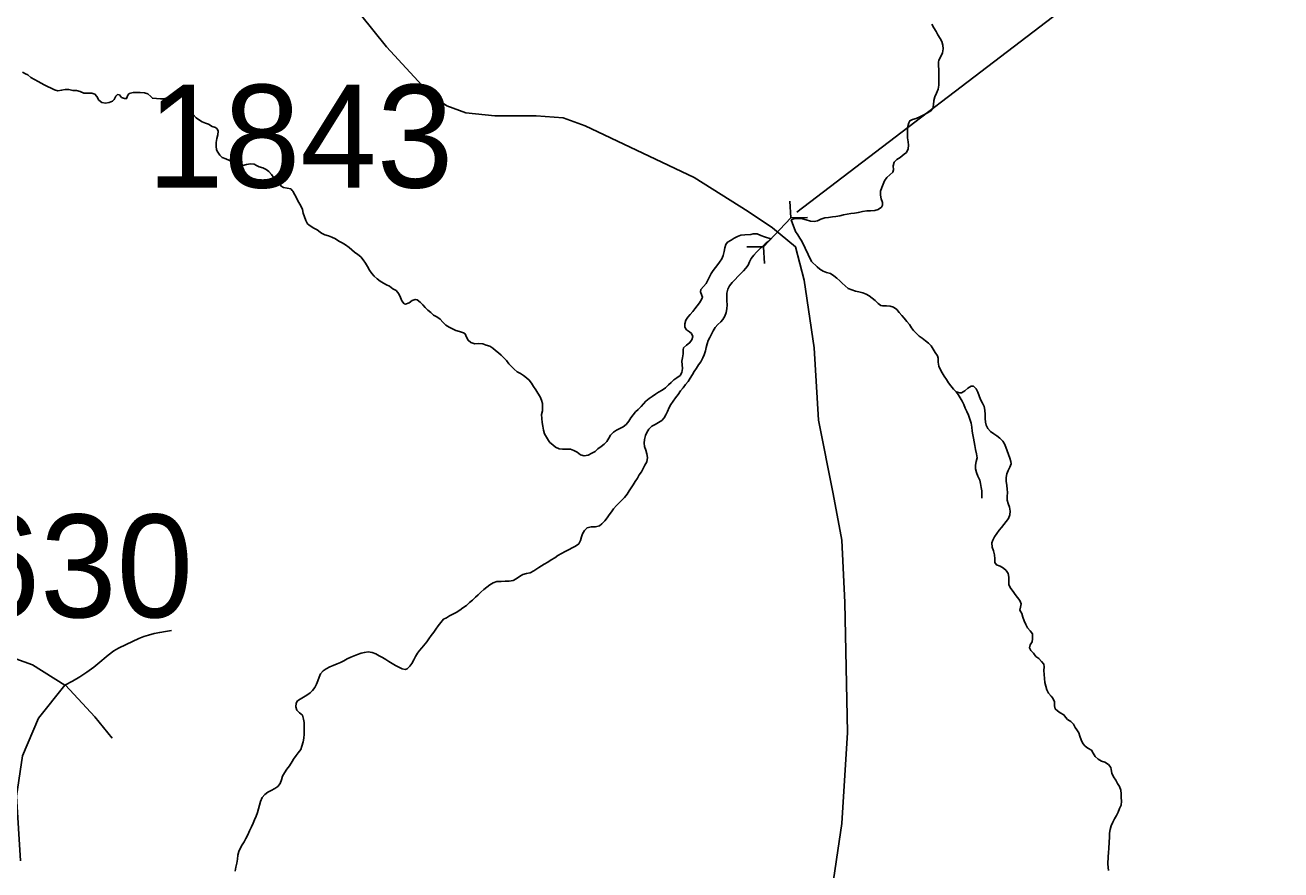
# Model space of a CAD drawing. Extents: x 1662474 to 1856135, y 779280 to 917889.
# Drawn here: x 1704252 to 1707768, y 862996 to 865362 of the extents above; entities that cross this region are included whole.
import ezdxf

# ---------------------------------------------------------------- set-up
doc = ezdxf.new("R2010")
doc.units = 0
for name, color, linetype in [('Cogo Default Point CELL', 7, 'Continuous'), ('Exist Hydrographic Creek Single Shore', 7, 'Continuous'), ('Exist Road Non-System Type 51', 7, 'Continuous'), ('Exist Road Secondary Structure Pipe CELL', 7, 'Continuous'), ('Exist Road Secondary Type 51 Attributed', 7, 'Continuous'), ('Prop Horizontal Alignment', 7, 'Continuous')]:
    doc.layers.add(name, color=color, linetype=linetype)

msp = doc.modelspace()

# ---------------------------------------------------------------- linework, layer by layer
at = {"layer": 'Exist Hydrographic Creek Single Shore'}
for points in [[(1706790.9, 865364.1), (1706796.6, 865353.8), (1706802.9, 865344.1), (1706807.9, 865334.4), (1706814.5, 865324.7), (1706819.4, 865315.5), (1706822, 865305.3), (1706823.1, 865295.3), (1706821.2, 865283.8), (1706816.2, 865274.1), (1706810.8, 865263.8), (1706810, 865258.1), (1706810, 865247.3), (1706810.8, 865237.1), (1706810.8, 865226.6), (1706810.5, 865215), (1706810.8, 865204), (1706810.2, 865193.2), (1706808.4, 865182.4), (1706804.2, 865171.2), (1706799.8, 865160.7), (1706797.1, 865150.7), (1706795.8, 865138.9), (1706794, 865128.1), (1706787.1, 865120.5), (1706777.4, 865114.8), (1706767, 865110), (1706757, 865104.8), (1706747.5, 865100.6), (1706737.2, 865097.7), (1706729.4, 865094), (1706726.2, 865088), (1706724.1, 865077.8), (1706723.1, 865067), (1706723.1, 865056.5), (1706723.1, 865046), (1706724.6, 865034.9), (1706725.8, 865025.2), (1706724.6, 865015.3), (1706720, 865005.3), (1706713.9, 865000.1)], [(1704278.1, 865209.2), (1704268.1, 865215), (1704259.5, 865222.1), (1704253.8, 865225.8), (1704245, 865230.2)], [(1705024.5, 864856), (1705018.5, 864864.9), (1705007.8, 864886.1), (1705002.2, 864896.4), (1705000.1, 864898.8), (1704996.1, 864903.2), (1704986.2, 864905.1), (1704975.8, 864906.6), (1704969.1, 864910.8), (1704963.9, 864919.2), (1704956.2, 864927.4), (1704948.6, 864934.4), (1704942.1, 864943.4), (1704935, 864951.5), (1704927.4, 864957.8), (1704917.8, 864962.2), (1704907.8, 864965.1), (1704900.1, 864968.6), (1704893.2, 864972.5), (1704883.4, 864973.3), (1704872.2, 864971.2), (1704861.5, 864968.3), (1704851.2, 864969.1), (1704844.2, 864970.4), (1704834.5, 864976.4), (1704824.5, 864982.2), (1704814.6, 864986.9), (1704804.4, 864991.1), (1704797.8, 864997.4), (1704795.9, 865000.1), (1704791.8, 865005.8), (1704788.4, 865012.9), (1704787.2, 865023.1), (1704787.5, 865033.4), (1704789.1, 865044.1), (1704791.5, 865054.4), (1704792.8, 865064.9), (1704790.4, 865071.2), (1704784.9, 865074.9), (1704776.2, 865078.2), (1704766, 865084.1), (1704757.4, 865087.4), (1704748.4, 865090.6), (1704740.2, 865095.3), (1704731.6, 865102.4), (1704722.8, 865111.6), (1704718.8, 865120), (1704714.6, 865129.4), (1704709.4, 865137.3), (1704703, 865145.2), (1704696.8, 865154.4), (1704693.9, 865163.6), (1704689.1, 865166.2), (1704679.4, 865167), (1704668.1, 865165.9), (1704657.4, 865163.3), (1704647.6, 865157.5), (1704641.9, 865155.4), (1704631.1, 865155.4), (1704620.1, 865155.9), (1704608.8, 865156.8), (1704603.9, 865161.4), (1704596, 865169.3), (1704586.2, 865172.2), (1704574.8, 865172.8), (1704565, 865173.2), (1704554.8, 865173), (1704543.8, 865169.9), (1704539.5, 865165.4), (1704536.4, 865156.2), (1704530.4, 865155.9), (1704522.2, 865158.8), (1704516.1, 865166.4), (1704511.1, 865167.2), (1704506.2, 865162.8), (1704501.2, 865153.3), (1704496.8, 865149.1), (1704487.9, 865144.7), (1704477.6, 865143.1), (1704467.1, 865145.4), (1704458.4, 865151.8), (1704453.4, 865162), (1704447.9, 865168.3), (1704439.2, 865170.9), (1704427.2, 865170.9), (1704416.4, 865170.9), (1704406.5, 865175.9), (1704396.2, 865178.2), (1704385.5, 865179.1), (1704374.5, 865181.4), (1704364.5, 865181.1), (1704354.5, 865179.3), (1704344.2, 865178), (1704334.8, 865180.1), (1704325.6, 865184.8), (1704315.4, 865189.6), (1704305.6, 865194.6), (1704297.5, 865199), (1704288.4, 865204.2), (1704278.1, 865209.2)], [(1706713.9, 865000.1), (1706702.1, 864991.4), (1706692.9, 864985.6), (1706685.9, 864977.5), (1706682.4, 864967.5), (1706683.5, 864956.5), (1706681.4, 864949.7), (1706673.2, 864942.6), (1706664.9, 864935.2), (1706658.8, 864926.1), (1706654.6, 864916.1), (1706651.2, 864906.6), (1706647.8, 864896.4), (1706647, 864885.4), (1706649.1, 864875.4), (1706652.5, 864864.9), (1706652.8, 864857.3), (1706650.1, 864852.1), (1706641, 864845.5), (1706631.2, 864842.6), (1706618.9, 864841.8), (1706609, 864841.2), (1706597.4, 864839.4), (1706585.4, 864837.3), (1706574.2, 864835.2), (1706564.6, 864834.2), (1706554.1, 864832.6), (1706543.9, 864830.2), (1706533.4, 864827.9), (1706522.6, 864826.1), (1706512.9, 864824.8), (1706501.4, 864823.2), (1706491.1, 864821.9), (1706480.4, 864818.2), (1706470.9, 864813.8), (1706462, 864811.9), (1706451, 864812.9), (1706439.6, 864816.1), (1706428.6, 864818.9), (1706418.6, 864819.8), (1706407.4, 864819.8), (1706397.4, 864816.9)], [(1705717.4, 864198.6), (1705711.9, 864207.8), (1705706.6, 864217.2), (1705704, 864227.7), (1705701.6, 864238.9), (1705700.1, 864248.9), (1705698.8, 864260.2), (1705698.5, 864271.2), (1705700.6, 864281.5), (1705701.4, 864291.4), (1705700.9, 864301.7), (1705698.5, 864311.4), (1705694, 864321.1), (1705687.5, 864331.3), (1705682, 864340.2), (1705675.9, 864349.4), (1705670.6, 864359.1), (1705663.9, 864367.6), (1705655.8, 864374.1), (1705648.1, 864380.4), (1705639.8, 864386.4), (1705630.2, 864391.2), (1705621.9, 864397.8), (1705614.2, 864405.6), (1705607.1, 864413.5), (1705599.9, 864422.4), (1705593, 864429.8), (1705585.6, 864437.1), (1705578.2, 864443.7), (1705569.6, 864450.5), (1705562, 864456.8), (1705553.4, 864462.6), (1705543.6, 864465.7), (1705534.2, 864468.9), (1705522.6, 864469.9), (1705511.6, 864469.6), (1705500.6, 864472.8), (1705492.5, 864479.4), (1705487.8, 864487.5), (1705484.1, 864496.9), (1705479.4, 864500.1), (1705468.9, 864503.5), (1705458.6, 864506.9), (1705448.6, 864511.4), (1705439.2, 864516.1), (1705430, 864521.9), (1705422.1, 864530), (1705414.5, 864537.9), (1705405.1, 864544.7), (1705396.1, 864549.7), (1705388, 864556.5), (1705379.6, 864563.6), (1705372.5, 864570.7), (1705365.5, 864578.3), (1705358.1, 864585.9), (1705350, 864592.2), (1705344.5, 864593.5), (1705336, 864590.1), (1705327.4, 864583.6), (1705317.6, 864579.9), (1705314, 864580.9), (1705306.9, 864589.3), (1705303.2, 864599.3), (1705298.8, 864609.6), (1705290.9, 864618.2), (1705282.2, 864623.4), (1705272.8, 864630.5), (1705264.6, 864634.8), (1705255.5, 864639.2), (1705246.5, 864644.7), (1705238.1, 864651), (1705230, 864658.4), (1705223, 864666.5), (1705216.6, 864675.9), (1705210.6, 864685.9), (1705205.4, 864695.4), (1705199, 864704), (1705192.2, 864712.4), (1705184.1, 864719.2), (1705174.9, 864726.1), (1705167, 864732.6), (1705159.4, 864739.4), (1705149.5, 864746.2), (1705139.8, 864751.8), (1705131.1, 864756.8), (1705121.4, 864763.1), (1705111.4, 864768.1), (1705102.2, 864771.2), (1705091.8, 864774.9), (1705082, 864778.8), (1705078.1, 864781.7), (1705069.9, 864788.8), (1705060.5, 864793.5), (1705050.5, 864799.3), (1705042.6, 864805.3), (1705037.9, 864814.8), (1705034.2, 864825), (1705031.1, 864835), (1705028.5, 864845.5), (1705024.5, 864856)], [(1706397.4, 864816.9), (1706409.5, 864783.6), (1706415.5, 864774.1), (1706421.2, 864765.4), (1706427.4, 864756.5), (1706454.1, 864699.6), (1706469.6, 864684.9), (1706477.5, 864678.1), (1706486.6, 864672.5), (1706496.6, 864668.9), (1706507.1, 864665.7), (1706516.5, 864659.7), (1706525, 864652.8), (1706533.4, 864645.8), (1706540.1, 864638.9), (1706548, 864631.8), (1706557.2, 864624.2), (1706567.2, 864620), (1706577.5, 864616.4), (1706586.6, 864614.8), (1706597.9, 864611.6), (1706607.1, 864608.2), (1706615.8, 864603.2), (1706623.9, 864597.2), (1706632.6, 864590.6), (1706640.8, 864582.5), (1706648.6, 864576.4), (1706653.2, 864575.4), (1706663.8, 864575.7), (1706674.2, 864575.1), (1706684, 864572.2), (1706692.6, 864564.9), (1706699.8, 864557.1), (1706707.4, 864548.4), (1706713.6, 864541.3), (1706721, 864532.1), (1706728.1, 864522.9), (1706733.9, 864514), (1706740.1, 864506.4), (1706747.8, 864498), (1706755.9, 864490.4), (1706764.4, 864484.6), (1706773.2, 864477.8), (1706781.9, 864470.9), (1706789, 864463.4), (1706794.8, 864454.4), (1706800.5, 864445.2), (1706806.9, 864435.8), (1706808.4, 864429.2), (1706809.2, 864417.7), (1706810.2, 864406.7), (1706814.1, 864397.8), (1706820.2, 864387.8), (1706826, 864378.3), (1706832.2, 864369.6), (1706838, 864360.4), (1706844.4, 864351.2), (1706852, 864342.4), (1706859, 864335)], [(1706340.2, 864763.6), (1706322.1, 864768.6), (1706312.4, 864772.8), (1706302.1, 864777.2), (1706290.9, 864777), (1706284.2, 864775.7), (1706267.2, 864774.1), (1706256.5, 864773.3), (1706247.2, 864769.9), (1706237.6, 864765.2), (1706229.1, 864759.6), (1706219.2, 864753.9), (1706214, 864747.6), (1706211.4, 864738.4), (1706209.2, 864727.6), (1706206.4, 864716.4), (1706202.9, 864707.2), (1706196.4, 864698), (1706191.6, 864691.4), (1706184.9, 864683.2), (1706179.2, 864674.4), (1706173.5, 864665.7), (1706168.9, 864656.8), (1706163.9, 864647.1), (1706158.9, 864638.4), (1706151.8, 864630), (1706144.6, 864621.3), (1706143.1, 864615.1), (1706146.8, 864604.3), (1706148.6, 864599.8), (1706146.5, 864593.2), (1706140.5, 864583.8), (1706133.9, 864575.9), (1706127.6, 864567.6), (1706121.6, 864559.4), (1706114.8, 864551), (1706107.9, 864543.9), (1706101.9, 864535.8), (1706099.2, 864525.6), (1706099.8, 864515.6), (1706104.2, 864508.8), (1706112.4, 864502.4), (1706118.6, 864497.8), (1706121.9, 864490.1), (1706119.2, 864480.7), (1706112.9, 864471.8), (1706103.8, 864465.2), (1706095.9, 864458.4), (1706094.8, 864452.3), (1706094.8, 864441.6), (1706093, 864429.8), (1706091.4, 864420.3), (1706091.9, 864410.1), (1706093, 864400.1), (1706090.9, 864389.1), (1706086.4, 864380.7), (1706077, 864374.4), (1706069.1, 864368.6), (1706061.5, 864360.8), (1706053.4, 864353.9), (1706045.5, 864346.1), (1706036, 864339.5), (1706026.2, 864333.7), (1706017.1, 864328.4), (1706007.6, 864322.1), (1705999.2, 864315.9), (1705990.4, 864308.5), (1705983.5, 864301.4), (1705976.8, 864293.8), (1705968.6, 864285.4), (1705961.8, 864278.3), (1705954.9, 864270.7), (1705948.1, 864261.5), (1705942.6, 864252.6), (1705935.5, 864243.4), (1705927.1, 864236.9), (1705917.6, 864231.9), (1705908.5, 864227.1), (1705900.1, 864221.4), (1705891.6, 864213.8), (1705886.4, 864204.6), (1705881.1, 864195.4), (1705873.2, 864187.8), (1705864.9, 864181.8), (1705856.2, 864175.2), (1705848.1, 864167.8), (1705839.1, 864162.6), (1705829.2, 864157.6), (1705817.9, 864155.8), (1705807.1, 864158.6), (1705797.8, 864165.4), (1705789, 864170.4), (1705779.1, 864173.9), (1705768.9, 864174.6), (1705757.2, 864174.6), (1705747.4, 864174.9), (1705737.4, 864179.6), (1705730.2, 864186.4), (1705721.9, 864192.5), (1705717.4, 864198.6)], [(1706016.1, 864243.4), (1706026.2, 864248.7), (1706035, 864254.4), (1706041.2, 864262.3), (1706046, 864270.2), (1706051, 864279.9), (1706055.8, 864290.6), (1706060.4, 864299.3), (1706066.5, 864309), (1706073.2, 864317.9), (1706080.4, 864327.1), (1706087.5, 864337.1), (1706094.8, 864346.1), (1706101.6, 864354.9), (1706108.5, 864364.1), (1706114, 864373.1), (1706120.5, 864383.1), (1706126, 864391.9), (1706132.4, 864400.9), (1706138.1, 864410.1), (1706143.9, 864419.2), (1706149.6, 864430), (1706153.6, 864438.7), (1706157.8, 864449.2), (1706159.6, 864459.1), (1706162, 864469.4), (1706164.4, 864478.3), (1706169.9, 864487.2), (1706174.4, 864496.7), (1706178.5, 864505.6), (1706184, 864515.1), (1706192.1, 864523.4), (1706200.2, 864530.6), (1706205.9, 864537.1), (1706211.4, 864546.3), (1706215.2, 864556.8), (1706217.4, 864567.6), (1706217.6, 864578.6), (1706217.4, 864589.6), (1706216.9, 864600.4), (1706217.1, 864611.4), (1706219.8, 864622.6), (1706224.8, 864631.6), (1706232.4, 864640.8), (1706240.8, 864649.4), (1706248.1, 864657.3), (1706256.2, 864665.9), (1706263.9, 864673.8), (1706270.6, 864680.9), (1706276.6, 864689.1), (1706280.9, 864698.8), (1706285.6, 864708.2), (1706292.8, 864717.1), (1706300.2, 864726.1), (1706307.9, 864733.7), (1706316.6, 864741.8), (1706324.5, 864749.2), (1706332.6, 864756.2), (1706340.2, 864763.6)], [(1706859, 864335), (1706869.9, 864332.4), (1706874.5, 864331.9), (1706883.8, 864337.9), (1706891.4, 864345), (1706900.8, 864350.2), (1706908.1, 864350.2), (1706915, 864343.4), (1706920.2, 864333.7), (1706923.9, 864324), (1706927, 864313.5), (1706932.5, 864303.2), (1706938, 864294.1), (1706939.9, 864283.8), (1706940.4, 864271.5), (1706940.6, 864259.9), (1706941, 864250), (1706943.2, 864241.1), (1706948, 864232.1), (1706955.1, 864223.4), (1706964.9, 864216.9), (1706973, 864211.9), (1706981.6, 864204.8), (1706989.5, 864196.7), (1706994.5, 864189.4), (1706998.4, 864179.9), (1707002.1, 864169.1), (1707005.5, 864159.7), (1707009.8, 864149.2), (1707012.6, 864139.5), (1707013.4, 864133.4), (1707009.8, 864124), (1707004.8, 864114.8), (1707001, 864104.8), (1706999.2, 864094.6), (1706999.2, 864084.4), (1707000.8, 864072.8), (1707001.9, 864062.6), (1707002.6, 864052.6), (1707002.4, 864041.9), (1707001.9, 864031.6), (1707004.5, 864021.6), (1707008.1, 864011.7), (1707010.2, 864000.9), (1707009.5, 863990.1), (1707005.8, 863980.4), (1706999.2, 863971.5), (1706992.6, 863963.4), (1706986.1, 863955.2), (1706979.5, 863947.1), (1706973.2, 863938.2), (1706966.9, 863928.8), (1706961.4, 863919.6), (1706959, 863911.7), (1706960.1, 863900.1), (1706964, 863889.4), (1706966.9, 863878.4), (1706967.2, 863867.3), (1706967.5, 863856.8), (1706971.9, 863850), (1706982.1, 863846.1), (1706991.4, 863841.3), (1706999, 863834.2), (1707005.2, 863826.1), (1707007.1, 863815.9), (1707007.1, 863804.3), (1707007.1, 863794.1), (1707012.6, 863783.9), (1707019.1, 863775.4), (1707024.6, 863767.3), (1707030.5, 863758.9), (1707037.8, 863750.2), (1707041.2, 863741.4), (1707039.6, 863731.9), (1707037.8, 863723), (1707042.8, 863713.8), (1707045.6, 863703.6), (1707049.6, 863693.6), (1707054, 863683.6), (1707059.2, 863674.2), (1707066.6, 863665.5), (1707073.2, 863656.8), (1707073.2, 863643.4), (1707071.9, 863634.8), (1707066.4, 863625.9), (1707064.9, 863617.8), (1707068.2, 863610.4), (1707076.1, 863602.5), (1707082.1, 863593.9), (1707091.1, 863588.1), (1707098.1, 863579.7), (1707104.8, 863572.1), (1707105.5, 863565), (1707105, 863553.9), (1707105.5, 863543.2), (1707106.8, 863532.2), (1707107.9, 863520.9), (1707110, 863510.6), (1707113.1, 863499.9), (1707117.9, 863490.7)], [(1706859, 864335), (1706865.1, 864326.9), (1706870.1, 864318.2), (1706875.9, 864308.2), (1706880.6, 864299.1), (1706884.8, 864288.8), (1706889.2, 864279.4), (1706893.5, 864269.4), (1706897.6, 864258.4), (1706900.8, 864247.1), (1706902.9, 864236.1), (1706904.2, 864224.8), (1706906, 864214.6), (1706907.6, 864204.8), (1706909.5, 864194.3), (1706911, 864184.9), (1706912.9, 864173.1), (1706915.8, 864161.5), (1706918.4, 864149.8), (1706914.8, 864140), (1706913.1, 864129.8), (1706913.1, 864119), (1706915.8, 864109.1), (1706920.2, 864098.6), (1706925.8, 864087.5), (1706927.2, 864077.6), (1706929.4, 864067.1), (1706930.8, 864057.1), (1706931, 864047.6), (1706931, 864037.4)], [(1705289.6, 863568.6), (1705298.8, 863563.7), (1705308.2, 863558.7), (1705316.6, 863557.1), (1705322.4, 863559.2), (1705329.8, 863566), (1705334.8, 863574.2), (1705341, 863584.4), (1705345.2, 863593.3), (1705351.2, 863602.8), (1705356.8, 863610.4), (1705362.9, 863617.8), (1705377.5, 863634.8), (1705382.5, 863642.7), (1705389.4, 863652.1), (1705396.4, 863661.8), (1705401.9, 863669.7), (1705408.8, 863679.1), (1705416.6, 863688.9), (1705424.2, 863697.8), (1705431.9, 863702.2), (1705440.5, 863707.2), (1705450.2, 863711.7), (1705459.6, 863716.9), (1705469.4, 863723.2), (1705478.2, 863729.6), (1705487.8, 863736.6), (1705497, 863744.8), (1705504.5, 863751.6), (1705513, 863759.4), (1705520.9, 863766.6), (1705528.4, 863773.9), (1705536.6, 863781.2), (1705545, 863788.1), (1705553.6, 863794.4), (1705563.1, 863800.1), (1705572.8, 863803.3), (1705584.9, 863803.8), (1705596.4, 863804.1), (1705607.8, 863804.6), (1705618.5, 863806.7), (1705627.1, 863811.4), (1705636.6, 863817.8), (1705645.5, 863823.5), (1705656.2, 863825.6), (1705666, 863827.7), (1705676.5, 863833.8), (1705684.9, 863839.2), (1705691.1, 863843.2), (1705705.9, 863852.4), (1705715.5, 863858.1), (1705725.5, 863864.2), (1705735.2, 863870.2), (1705744.1, 863876), (1705754.4, 863882), (1705764.6, 863887.8), (1705775.4, 863893.1), (1705784.4, 863897.5), (1705793.5, 863902.5), (1705803, 863909.3), (1705807.1, 863918.8), (1705810, 863928.5), (1705812.6, 863936.6), (1705818.8, 863946.6), (1705826, 863953.9), (1705837.6, 863956.8), (1705848.9, 863956.8), (1705860.4, 863959.4), (1705867.5, 863965.5), (1705875.1, 863973.4), (1705881.8, 863981.5), (1705887.8, 863990.7), (1705893.8, 863999.1), (1705899.5, 864007.2), (1705908, 864016.7), (1705915.2, 864024), (1705922.9, 864031.6), (1705930.2, 864039.2), (1705937.6, 864048.1), (1705943.4, 864057.1), (1705948.9, 864065.5), (1705954.4, 864074.4), (1705960.1, 864083.6), (1705966.8, 864092.8), (1705972, 864101.9), (1705978.2, 864110.9), (1705983, 864119.8), (1705987.5, 864129), (1705992.8, 864138.9), (1705995.4, 864151.3), (1705993, 864161), (1705990.1, 864171.2), (1705986.9, 864181.8), (1705985.9, 864190.7), (1705986.4, 864201.2), (1705989.2, 864212.4), (1705993.2, 864221.1), (1705999, 864230.6), (1706007.4, 864238.4), (1706016.1, 864243.4)], [(1704840.2, 862992.6), (1704842.6, 863003.6), (1704844.8, 863014.9), (1704846.6, 863026.2), (1704847.9, 863036.9), (1704850.5, 863047.7), (1704854.8, 863056.1), (1704860, 863065.8), (1704865.5, 863074.8), (1704870, 863083.4), (1704875.5, 863094.1), (1704880.8, 863105.2), (1704886.2, 863116.7), (1704890.4, 863126.7), (1704894.4, 863135.9), (1704899.1, 863146.4), (1704902.5, 863156.9), (1704905.9, 863167.1), (1704908.5, 863177.6), (1704911.1, 863187.8), (1704916.1, 863198.9), (1704923.5, 863207.2), (1704932.1, 863213.6), (1704941.6, 863218), (1704951.6, 863223.6), (1704960, 863229.6), (1704966, 863238.2), (1704970, 863248.2), (1704972.9, 863258.2), (1704978.1, 863268.1), (1704985.4, 863277.9), (1704992.2, 863287.6), (1705000.1, 863299.9), (1705003.8, 863306.2), (1705011.1, 863315.9), (1705017.1, 863323.8), (1705024, 863333.2), (1705027.4, 863342.4), (1705030.9, 863354.2), (1705032.4, 863364.8), (1705033.8, 863376), (1705033.8, 863386.8), (1705033.8, 863397.8), (1705033.2, 863408.3), (1705032.1, 863417.8), (1705029.2, 863428.8), (1705020.1, 863435.3), (1705013.2, 863442.9), (1705010.4, 863452.1), (1705011.4, 863463.1), (1705014.9, 863469.2), (1705022.1, 863473.9), (1705032.1, 863479.7), (1705041.4, 863484.9), (1705050, 863491.5), (1705056.5, 863498.6), (1705063.4, 863506.7), (1705068.1, 863515.6), (1705071.5, 863525.1), (1705075.5, 863535.9), (1705079.6, 863544.8), (1705087, 863553.4), (1705095.6, 863559.4), (1705105.4, 863564.2), (1705114.8, 863568.1), (1705126.1, 863572.6), (1705135, 863576.5), (1705144.5, 863581.8), (1705153.9, 863586.8), (1705164.4, 863591.5), (1705173.4, 863595.2), (1705182.8, 863599.4), (1705192.8, 863602.8), (1705202.5, 863605.1), (1705213.2, 863606.4), (1705224, 863604.9), (1705234, 863600.9), (1705244, 863595.7), (1705252.6, 863590.9), (1705262.2, 863584.9), (1705271, 863579.4), (1705280.4, 863574.2), (1705289.6, 863568.6)], [(1707117.9, 863490.7), (1707125.5, 863482.1), (1707129.4, 863476.8), (1707134.1, 863466.8), (1707134.4, 863455.8), (1707136.5, 863446.6), (1707142.5, 863441.4), (1707150.6, 863435.9), (1707161.1, 863430.1), (1707165.4, 863423.8), (1707171.1, 863416.9), (1707180, 863411.4), (1707188.1, 863403.8), (1707192.6, 863394.4), (1707197.4, 863388.4), (1707202.4, 863380.2), (1707205.2, 863370.2), (1707208.9, 863359.8), (1707213.6, 863349.5), (1707220.2, 863342.7), (1707228.1, 863337.2), (1707237.8, 863330.9), (1707242.8, 863322.8), (1707248.8, 863313.6), (1707256.6, 863306.2), (1707265.9, 863300.4), (1707275.9, 863297.2), (1707285.5, 863291), (1707292.1, 863283.1), (1707293.1, 863277.1), (1707295.5, 863266.6), (1707299.8, 863256.1), (1707305.8, 863246.9), (1707311, 863237.9), (1707316.5, 863229.1), (1707320.1, 863219.6), (1707321, 863208.6), (1707321.5, 863198.3), (1707322.2, 863188.1), (1707320.8, 863177.1), (1707316.8, 863167.9), (1707312.9, 863157.9), (1707307.9, 863147.9), (1707302.6, 863138.5), (1707297.6, 863129.6), (1707293.1, 863119.3), (1707290.5, 863109.1), (1707288.8, 863098.6), (1707288.4, 863088.6), (1707287.1, 863057.1), (1707285.8, 863044), (1707284.5, 863033), (1707283.8, 863012), (1707285.8, 862993.9)]]:
    msp.add_lwpolyline(points, dxfattribs=at)
at = {"layer": 'Exist Road Non-System Type 51'}
for points in [[(1704662.2, 863665.9), (1704645.8, 863663.9), (1704629.4, 863661.2), (1704613.2, 863657.7), (1704597.4, 863653.4), (1704584.8, 863649.1), (1704571.1, 863643.7), (1704535.2, 863627.1), (1704514.1, 863616.8), (1704500.4, 863609.1), (1704484.4, 863597.6), (1704456.2, 863573.1), (1704444.5, 863563.8), (1704425.1, 863550.1), (1704405.1, 863537), (1704384.8, 863524.6), (1704363.9, 863512.8)], [(1704363.9, 863512.8), (1704273.1, 863570.4), (1704121.4, 863623.9)], [(1704363.9, 863512.8), (1704290.2, 863420.4), (1704244.9, 863314.9), (1704228.6, 863202.8), (1704239.1, 863021)], [(1704496.1, 863364.5), (1704447.6, 863424.2), (1704365.4, 863512.8)]]:
    msp.add_lwpolyline(points, dxfattribs=at)
at = {"layer": 'Exist Road Secondary Structure Pipe CELL'}
for p, q in [((1706393.5, 864869.1), (1706396.4, 864822.3)), ((1706320.1, 864740.8), (1706396.4, 864822.3)), ((1706443.2, 864822.6), (1706396.4, 864822.3)), ((1706273.3, 864740.6), (1706320.1, 864740.8)), ((1706323, 864694.1), (1706320.1, 864740.8))]:
    msp.add_line(p, q, dxfattribs=at)
at = {"layer": 'Exist Road Secondary Type 51 Attributed'}
for points in [[(1704520.2, 866730.3), (1704628.4, 866322.7), (1704691.7, 866097.1), (1704731, 865985.9), (1704746.3, 865953.2), (1704781.2, 865905.2), (1704892.5, 865763.4), (1704990.7, 865647.8), (1705049.6, 865569.2), (1705264.4, 865301.3), (1705385.1, 865169.4), (1705432.8, 865135.7), (1705486.2, 865116.1), (1705567.6, 865107.6), (1705682.8, 865107.6), (1705758.6, 865102), (1705820.4, 865079.6), (1706125.8, 864935.4), (1706276.7, 864839.8)], [(1706276.7, 864839.8), (1706344.5, 864793.7), (1706409.3, 864741.1), (1706433.6, 864647.9), (1706462, 864457.6), (1706474.1, 864255.2), (1706514.6, 864048.7), (1706538.9, 863919.1), (1706547.1, 863745), (1706555.2, 863380.7), (1706538.9, 863125.6), (1706528, 863050.1), (1706445.3, 862494.2)]]:
    msp.add_lwpolyline(points, dxfattribs=at)
at = {"layer": 'Prop Horizontal Alignment'}
msp.add_line((1706413.3, 864837.7), (1708581.5, 866494.5), dxfattribs=at)

# ---------------------------------------------------------------- texts
at = {"layer": 'Cogo Default Point CELL'}
for s, p in [('1843', (1704594.5, 864906.7)), ('4630', (1703865.9, 863703.1))]:
    msp.add_text(s, height=288, dxfattribs=at).set_placement(p)

doc.saveas('drawing.dxf')
